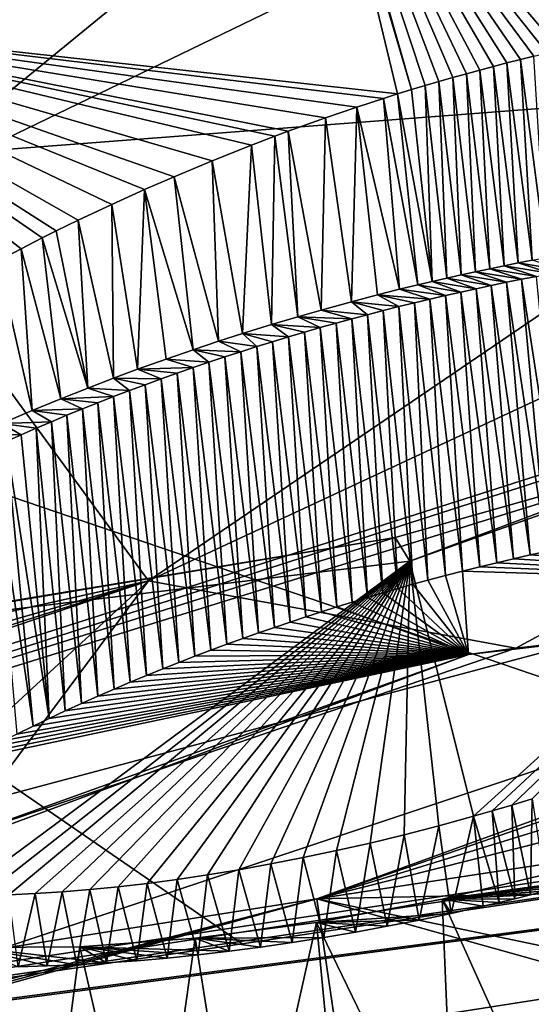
# Model space of a CAD drawing. Header units: metres. Extents: x -147 to 294, y -23 to 81.
# Tile 616 of 656: x 255.16 to 256.38, y 23.64 to 25.99. Entities that reach past the tile are written whole.
import ezdxf

# ---------------------------------------------------------------- set-up
doc = ezdxf.new("R2010")
doc.units = ezdxf.units.M
doc.layers.add('solid_AVA_153', color=7, linetype='CONTINUOUS')

msp = doc.modelspace()

# ---------------------------------------------------------------- linework, layer by layer
at = {"layer": 'solid_AVA_153'}
for points in [[(245.740753, 29.875259, 252.498108), (255.872147, 32.092327, 247.658936), (261.163055, 24.346018, 265.416931)], [(255.872147, 32.092327, 247.658936), (271.789124, 27.141289, 258.364349), (261.163055, 24.346018, 265.416931)], [(245.740753, 29.875259, 252.498108), (261.163055, 24.346018, 265.416931), (248.68512, 21.944908, 269.990875)], [(261.685242, 28.874174, 167.374313), (254.810135, 25.548954, 170.504013), (258.640808, 28.67959, 165.869843)], [(255.469574, 24.647493, 173.193665), (254.810135, 25.548954, 170.504013), (261.685242, 28.874174, 167.374313)], [(263.931732, 28.588146, 169.37915), (255.469574, 24.647493, 173.193665), (261.685242, 28.874174, 167.374313)], [(258.640808, 28.67959, 165.869843), (251.577148, 25.316963, 168.867508), (256.01709, 28.632277, 164.136307)], [(254.810135, 25.548954, 170.504013), (251.577148, 25.316963, 168.867508), (258.640808, 28.67959, 165.869843)], [(256.01709, 28.632277, 164.136307), (249.186142, 25.362211, 166.895874), (251.236481, 27.326229, 163.232742)], [(251.577148, 25.316963, 168.867508), (249.186142, 25.362211, 166.895874), (256.01709, 28.632277, 164.136307)], [(256.346741, 24.486605, 174.180756), (255.469574, 24.647493, 173.193665), (263.931732, 28.588146, 169.37915)], [(257.611542, 24.631496, 174.637634), (256.346741, 24.486605, 174.180756), (263.931732, 28.588146, 169.37915)], [(253.15242, 25.526241, 268.069061), (256.171509, 26.894115, 265.379517), (252.796188, 27.573622, 263.44519)], [(253.15242, 25.526241, 268.069061), (259.603485, 26.020325, 267.68631), (256.171509, 26.894115, 265.379517)], [(249.014893, 22.539951, 182.073135), (249.05011, 22.516636, 182.166321), (261.893036, 26.654608, 178.844009)], [(257.01651, 25.022217, 179.930618), (249.014893, 22.539951, 182.073135), (261.893036, 26.654608, 178.844009)], [(260.505249, 25.566227, 180.812683), (261.893036, 26.654608, 178.844009), (249.05011, 22.516636, 182.166321)], [(254.460266, 25.987059, 175.009109), (255.878998, 26.590378, 174.549225), (254.904739, 26.646141, 174.206131)], [(255.902939, 26.483286, 174.620743), (255.878998, 26.590378, 174.549225), (254.460266, 25.987059, 175.009109)], [(256.097626, 25.820126, 174.730255), (255.878998, 26.590378, 174.549225), (255.902939, 26.483286, 174.620743)], [(256.815002, 25.982851, 174.892593), (256.846283, 25.987297, 174.905334), (255.878998, 26.590378, 174.549225)], [(256.756989, 25.973951, 174.870316), (256.815002, 25.982851, 174.892593), (255.878998, 26.590378, 174.549225)], [(256.7276, 25.969133, 174.859695), (256.756989, 25.973951, 174.870316), (255.878998, 26.590378, 174.549225)], [(256.697998, 25.964069, 174.849426), (256.7276, 25.969133, 174.859695), (255.878998, 26.590378, 174.549225)], [(256.668182, 25.958757, 174.839539), (256.697998, 25.964069, 174.849426), (255.878998, 26.590378, 174.549225)], [(256.638092, 25.953199, 174.830002), (256.668182, 25.958757, 174.839539), (255.878998, 26.590378, 174.549225)], [(256.607788, 25.947392, 174.820831), (256.638092, 25.953199, 174.830002), (255.878998, 26.590378, 174.549225)], [(256.577271, 25.941336, 174.812042), (256.607788, 25.947392, 174.820831), (255.878998, 26.590378, 174.549225)], [(256.546509, 25.935028, 174.803635), (256.577271, 25.941336, 174.812042), (255.878998, 26.590378, 174.549225)], [(256.515564, 25.928471, 174.795624), (256.546509, 25.935028, 174.803635), (255.878998, 26.590378, 174.549225)], [(256.484406, 25.921663, 174.78801), (256.515564, 25.928471, 174.795624), (255.878998, 26.590378, 174.549225)], [(256.453064, 25.914602, 174.780792), (256.484406, 25.921663, 174.78801), (255.878998, 26.590378, 174.549225)], [(256.421509, 25.90729, 174.773987), (256.453064, 25.914602, 174.780792), (255.878998, 26.590378, 174.549225)], [(256.389801, 25.899721, 174.767609), (256.421509, 25.90729, 174.773987), (255.878998, 26.590378, 174.549225)], [(256.35791, 25.891901, 174.761658), (256.389801, 25.899721, 174.767609), (255.878998, 26.590378, 174.549225)], [(256.325836, 25.883825, 174.756134), (256.35791, 25.891901, 174.761658), (255.878998, 26.590378, 174.549225)], [(256.29364, 25.875496, 174.751053), (256.325836, 25.883825, 174.756134), (255.878998, 26.590378, 174.549225)], [(256.261292, 25.866909, 174.746429), (256.29364, 25.875496, 174.751053), (255.878998, 26.590378, 174.549225)], [(256.22879, 25.858067, 174.742249), (256.261292, 25.866909, 174.746429), (255.878998, 26.590378, 174.549225)], [(256.196167, 25.848969, 174.738541), (256.22879, 25.858067, 174.742249), (255.878998, 26.590378, 174.549225)], [(256.163422, 25.839611, 174.735306), (256.196167, 25.848969, 174.738541), (255.878998, 26.590378, 174.549225)], [(256.130585, 25.829998, 174.732529), (256.163422, 25.839611, 174.735306), (255.878998, 26.590378, 174.549225)], [(256.097626, 25.820126, 174.730255), (256.130585, 25.829998, 174.732529), (255.878998, 26.590378, 174.549225)], [(255.902939, 26.483286, 174.620743), (254.460266, 25.987059, 175.009109), (256.064575, 25.809996, 174.728485)], [(256.097626, 25.820126, 174.730255), (255.902939, 26.483286, 174.620743), (256.064575, 25.809996, 174.728485)], [(262.727234, 26.260761, 180.484634), (260.505249, 25.566227, 180.812683), (255.871292, 23.887583, 182.401062)], [(262.1745, 25.8286, 181.270096), (262.727234, 26.260761, 180.484634), (255.871292, 23.887583, 182.401062)], [(253.15242, 25.526241, 268.069061), (257.486084, 24.049305, 271.68219), (259.603485, 26.020325, 267.68631)], [(254.460266, 25.987059, 175.009109), (255.110001, 25.411228, 174.90802), (255.165482, 25.440357, 174.883621)], [(254.460266, 25.987059, 175.009109), (255.165482, 25.440357, 174.883621), (255.215637, 25.465944, 174.863327)], [(254.460266, 25.987059, 175.009109), (255.215637, 25.465944, 174.863327), (255.249069, 25.482641, 174.850693)], [(254.460266, 25.987059, 175.009109), (255.249069, 25.482641, 174.850693), (255.301682, 25.508272, 174.832169)], [(254.460266, 25.987059, 175.009109), (255.301682, 25.508272, 174.832169), (255.38176, 25.546022, 174.807053)], [(254.460266, 25.987059, 175.009109), (255.38176, 25.546022, 174.807053), (255.460342, 25.581621, 174.785904)], [(254.460266, 25.987059, 175.009109), (255.460342, 25.581621, 174.785904), (255.530746, 25.612291, 174.769806)], [(254.460266, 25.987059, 175.009109), (255.530746, 25.612291, 174.769806), (255.621674, 25.65024, 174.75296)], [(254.460266, 25.987059, 175.009109), (255.621674, 25.65024, 174.75296), (255.715683, 25.687569, 174.740021)], [(254.460266, 25.987059, 175.009109), (255.715683, 25.687569, 174.740021), (255.771576, 25.708855, 174.73439)], [(254.460266, 25.987059, 175.009109), (255.771576, 25.708855, 174.73439), (255.803589, 25.720711, 174.731827)], [(254.460266, 25.987059, 175.009109), (255.803589, 25.720711, 174.731827), (255.89238, 25.752563, 174.727188)], [(254.460266, 25.987059, 175.009109), (255.89238, 25.752563, 174.727188), (255.967407, 25.778275, 174.726074)], [(254.460266, 25.987059, 175.009109), (255.967407, 25.778275, 174.726074), (256.031189, 25.799299, 174.727158)], [(254.460266, 25.987059, 175.009109), (256.031189, 25.799299, 174.727158), (256.064575, 25.809996, 174.728485)], [(256.325836, 25.883825, 174.756134), (256.386353, 25.412811, 174.660721), (256.35791, 25.891901, 174.761658)], [(256.35791, 25.891901, 174.761658), (256.419678, 25.419186, 174.666153), (256.389801, 25.899721, 174.767609)], [(256.35791, 25.891901, 174.761658), (256.386353, 25.412811, 174.660721), (256.419678, 25.419186, 174.666153)], [(256.22879, 25.858067, 174.742249), (256.285156, 25.392399, 174.647003), (256.261292, 25.866909, 174.746429)], [(256.261292, 25.866909, 174.746429), (256.319061, 25.399418, 174.651138), (256.29364, 25.875496, 174.751053)], [(256.261292, 25.866909, 174.746429), (256.285156, 25.392399, 174.647003), (256.319061, 25.399418, 174.651138)], [(256.29364, 25.875496, 174.751053), (256.352814, 25.406221, 174.655716), (256.325836, 25.883825, 174.756134)], [(256.29364, 25.875496, 174.751053), (256.319061, 25.399418, 174.651138), (256.352814, 25.406221, 174.655716)], [(256.325836, 25.883825, 174.756134), (256.352814, 25.406221, 174.655716), (256.386353, 25.412811, 174.660721)], [(256.130585, 25.829998, 174.732529), (256.18219, 25.370068, 174.637146), (256.163422, 25.839611, 174.735306)], [(256.163422, 25.839611, 174.735306), (256.216705, 25.377724, 174.639999), (256.196167, 25.848969, 174.738541)], [(256.163422, 25.839611, 174.735306), (256.18219, 25.370068, 174.637146), (256.216705, 25.377724, 174.639999)], [(256.196167, 25.848969, 174.738541), (256.251007, 25.385168, 174.64328), (256.22879, 25.858067, 174.742249)], [(256.196167, 25.848969, 174.738541), (256.216705, 25.377724, 174.639999), (256.251007, 25.385168, 174.64328)], [(256.22879, 25.858067, 174.742249), (256.251007, 25.385168, 174.64328), (256.285156, 25.392399, 174.647003)], [(261.934357, 25.416245, 182.243973), (262.1745, 25.8286, 181.270096), (255.871292, 23.887583, 182.401062)], [(256.097626, 25.820126, 174.730255), (256.064575, 25.809996, 174.728485), (256.147491, 25.3622, 174.63472)], [(256.097626, 25.820126, 174.730255), (256.147491, 25.3622, 174.63472), (256.130585, 25.829998, 174.732529)], [(256.130585, 25.829998, 174.732529), (256.147491, 25.3622, 174.63472), (256.18219, 25.370068, 174.637146)], [(256.031189, 25.799299, 174.727158), (255.967407, 25.778275, 174.726074), (256.068787, 25.34338, 174.631775)], [(256.064575, 25.809996, 174.728485), (256.031189, 25.799299, 174.727158), (256.112579, 25.354118, 174.632721)], [(256.031189, 25.799299, 174.727158), (256.068787, 25.34338, 174.631775), (256.112579, 25.354118, 174.632721)], [(256.064575, 25.809996, 174.728485), (256.112579, 25.354118, 174.632721), (256.147491, 25.3622, 174.63472)], [(255.967407, 25.778275, 174.726074), (255.89238, 25.752563, 174.727188), (255.954346, 25.313726, 174.633484)], [(255.967407, 25.778275, 174.726074), (255.954346, 25.313726, 174.633484), (256.016296, 25.330063, 174.631821)], [(255.967407, 25.778275, 174.726074), (256.016296, 25.330063, 174.631821), (256.068787, 25.34338, 174.631775)], [(255.89238, 25.752563, 174.727188), (255.803589, 25.720711, 174.731827), (255.88179, 25.293753, 174.637665)], [(255.89238, 25.752563, 174.727188), (255.88179, 25.293753, 174.637665), (255.954346, 25.313726, 174.633484)], [(255.803589, 25.720711, 174.731827), (255.771576, 25.708855, 174.73439), (255.826172, 25.277826, 174.642502)], [(255.803589, 25.720711, 174.731827), (255.826172, 25.277826, 174.642502), (255.88179, 25.293753, 174.637665)], [(255.771576, 25.708855, 174.73439), (255.715683, 25.687569, 174.740021), (255.763763, 25.259306, 174.649658)], [(255.771576, 25.708855, 174.73439), (255.763763, 25.259306, 174.649658), (255.826172, 25.277826, 174.642502)], [(255.715683, 25.687569, 174.740021), (255.621674, 25.65024, 174.75296), (255.694061, 25.23777, 174.659897)], [(255.715683, 25.687569, 174.740021), (255.694061, 25.23777, 174.659897), (255.763763, 25.259306, 174.649658)], [(255.621674, 25.65024, 174.75296), (255.530746, 25.612291, 174.769806), (255.637085, 25.219484, 174.67009)], [(255.621674, 25.65024, 174.75296), (255.637085, 25.219484, 174.67009), (255.694061, 25.23777, 174.659897)], [(255.530746, 25.612291, 174.769806), (255.460342, 25.581621, 174.785904), (255.576233, 25.199249, 174.682861)], [(255.530746, 25.612291, 174.769806), (255.576233, 25.199249, 174.682861), (255.637085, 25.219484, 174.67009)], [(255.460342, 25.581621, 174.785904), (255.38176, 25.546022, 174.807053), (255.44342, 25.152519, 174.717606)], [(255.460342, 25.581621, 174.785904), (255.44342, 25.152519, 174.717606), (255.511658, 25.176973, 174.698563)], [(255.460342, 25.581621, 174.785904), (255.511658, 25.176973, 174.698563), (255.576233, 25.199249, 174.682861)], [(255.120041, 23.769321, 182.246689), (260.505249, 25.566227, 180.812683), (249.05011, 22.516636, 182.166321)], [(255.871292, 23.887583, 182.401062), (260.505249, 25.566227, 180.812683), (255.120041, 23.769321, 182.246689)], [(247.99472, 22.985041, 172.805603), (254.810135, 25.548954, 170.504013), (255.469574, 24.647493, 173.193665)], [(255.38176, 25.546022, 174.807053), (255.301682, 25.508272, 174.832169), (255.385727, 25.131096, 174.735718)], [(255.38176, 25.546022, 174.807053), (255.385727, 25.131096, 174.735718), (255.44342, 25.152519, 174.717606)], [(253.15242, 25.526241, 268.069061), (252.180923, 23.272293, 272.635956), (255.693512, 23.78021, 272.032593)], [(253.15242, 25.526241, 268.069061), (255.693512, 23.78021, 272.032593), (257.486084, 24.049305, 271.68219)], [(255.301682, 25.508272, 174.832169), (255.249069, 25.482641, 174.850693), (255.324783, 25.107706, 174.756897)], [(255.301682, 25.508272, 174.832169), (255.324783, 25.107706, 174.756897), (255.385727, 25.131096, 174.735718)], [(255.215637, 25.465944, 174.863327), (255.165482, 25.440357, 174.883621), (255.260223, 25.082048, 174.781723)], [(255.249069, 25.482641, 174.850693), (255.215637, 25.465944, 174.863327), (255.324783, 25.107706, 174.756897)], [(255.215637, 25.465944, 174.863327), (255.260223, 25.082048, 174.781723), (255.324783, 25.107706, 174.756897)], [(255.165482, 25.440357, 174.883621), (255.110001, 25.411228, 174.90802), (255.191833, 25.053814, 174.810867)], [(255.165482, 25.440357, 174.883621), (255.191833, 25.053814, 174.810867), (255.260223, 25.082048, 174.781723)], [(262.428223, 24.886963, 184.110687), (261.934357, 25.416245, 182.243973), (255.871292, 23.887583, 182.401062)], [(255.110001, 25.411228, 174.90802), (255.119461, 25.022686, 174.845108), (255.191833, 25.053814, 174.810867)], [(256.285156, 25.392399, 174.647003), (256.251007, 25.385168, 174.64328), (256.360565, 25.367277, 174.761124)], [(256.319061, 25.399418, 174.651138), (256.285156, 25.392399, 174.647003), (256.396362, 25.374178, 174.766769)], [(256.285156, 25.392399, 174.647003), (256.360565, 25.367277, 174.761124), (256.396362, 25.374178, 174.766769)], [(256.352814, 25.406221, 174.655716), (256.319061, 25.399418, 174.651138), (256.431976, 25.380804, 174.77301)], [(256.319061, 25.399418, 174.651138), (256.396362, 25.374178, 174.766769), (256.431976, 25.380804, 174.77301)], [(256.386353, 25.412811, 174.660721), (256.352814, 25.406221, 174.655716), (256.467407, 25.387159, 174.779846)], [(256.352814, 25.406221, 174.655716), (256.431976, 25.380804, 174.77301), (256.467407, 25.387159, 174.779846)], [(256.18219, 25.370068, 174.637146), (256.147491, 25.3622, 174.63472), (256.251984, 25.344902, 174.747757)], [(256.216705, 25.377724, 174.639999), (256.18219, 25.370068, 174.637146), (256.288391, 25.352644, 174.751602)], [(256.18219, 25.370068, 174.637146), (256.251984, 25.344902, 174.747757), (256.288391, 25.352644, 174.751602)], [(256.251007, 25.385168, 174.64328), (256.216705, 25.377724, 174.639999), (256.324585, 25.3601, 174.756058)], [(256.216705, 25.377724, 174.639999), (256.288391, 25.352644, 174.751602), (256.324585, 25.3601, 174.756058)], [(256.251007, 25.385168, 174.64328), (256.324585, 25.3601, 174.756058), (256.360565, 25.367277, 174.761124)], [(256.396362, 25.374178, 174.766769), (256.360565, 25.367277, 174.761124), (256.458923, 24.725927, 174.599854)], [(256.112579, 25.354118, 174.632721), (256.068787, 25.34338, 174.631775), (256.17865, 25.328569, 174.741928)], [(256.147491, 25.3622, 174.63472), (256.112579, 25.354118, 174.632721), (256.215393, 25.336878, 174.744522)], [(256.112579, 25.354118, 174.632721), (256.17865, 25.328569, 174.741928), (256.215393, 25.336878, 174.744522)], [(256.147491, 25.3622, 174.63472), (256.215393, 25.336878, 174.744522), (256.251984, 25.344902, 174.747757)], [(256.251984, 25.344902, 174.747757), (256.215393, 25.336878, 174.744522), (256.301361, 24.690662, 174.579346)], [(256.288391, 25.352644, 174.751602), (256.251984, 25.344902, 174.747757), (256.341431, 24.700089, 174.58345)], [(256.251984, 25.344902, 174.747757), (256.301361, 24.690662, 174.579346), (256.341431, 24.700089, 174.58345)], [(256.324585, 25.3601, 174.756058), (256.288391, 25.352644, 174.751602), (256.381073, 24.709105, 174.588242)], [(256.288391, 25.352644, 174.751602), (256.341431, 24.700089, 174.58345), (256.381073, 24.709105, 174.588242)], [(256.360565, 25.367277, 174.761124), (256.324585, 25.3601, 174.756058), (256.420227, 24.717714, 174.593719)], [(256.324585, 25.3601, 174.756058), (256.381073, 24.709105, 174.588242), (256.420227, 24.717714, 174.593719)], [(256.360565, 25.367277, 174.761124), (256.420227, 24.717714, 174.593719), (256.458923, 24.725927, 174.599854)], [(256.016296, 25.330063, 174.631821), (255.954346, 25.313726, 174.633484), (256.067505, 25.301945, 174.737991)], [(256.068787, 25.34338, 174.631775), (256.016296, 25.330063, 174.631821), (256.141754, 25.319979, 174.73996)], [(256.016296, 25.330063, 174.631821), (256.067505, 25.301945, 174.737991), (256.104706, 25.311104, 174.738647)], [(256.016296, 25.330063, 174.631821), (256.104706, 25.311104, 174.738647), (256.141754, 25.319979, 174.73996)], [(256.068787, 25.34338, 174.631775), (256.141754, 25.319979, 174.73996), (256.17865, 25.328569, 174.741928)], [(256.17865, 25.328569, 174.741928), (256.141754, 25.319979, 174.73996), (256.21991, 24.670559, 174.57338)], [(256.215393, 25.336878, 174.744522), (256.17865, 25.328569, 174.741928), (256.260834, 24.68082, 174.575989)], [(256.17865, 25.328569, 174.741928), (256.21991, 24.670559, 174.57338), (256.260834, 24.68082, 174.575989)], [(256.215393, 25.336878, 174.744522), (256.260834, 24.68082, 174.575989), (256.301361, 24.690662, 174.579346)], [(255.954346, 25.313726, 174.633484), (255.88179, 25.293753, 174.637665), (255.992767, 25.282766, 174.738693)], [(255.954346, 25.313726, 174.633484), (255.992767, 25.282766, 174.738693), (256.030182, 25.2925, 174.738007)], [(255.954346, 25.313726, 174.633484), (256.030182, 25.2925, 174.738007), (256.067505, 25.301945, 174.737991)], [(256.067505, 25.301945, 174.737991), (256.030182, 25.2925, 174.738007), (256.101349, 24.638985, 174.570313)], [(256.104706, 25.311104, 174.738647), (256.067505, 25.301945, 174.737991), (256.136932, 24.648746, 174.570526)], [(256.067505, 25.301945, 174.737991), (256.101349, 24.638985, 174.570313), (256.136932, 24.648746, 174.570526)], [(256.141754, 25.319979, 174.73996), (256.104706, 25.311104, 174.738647), (256.178619, 24.65987, 174.571548)], [(256.104706, 25.311104, 174.738647), (256.136932, 24.648746, 174.570526), (256.178619, 24.65987, 174.571548)], [(256.141754, 25.319979, 174.73996), (256.178619, 24.65987, 174.571548), (256.21991, 24.670559, 174.57338)], [(255.826172, 25.277826, 174.642502), (255.763763, 25.259306, 174.649658), (255.879837, 25.251823, 174.744949)], [(255.88179, 25.293753, 174.637665), (255.826172, 25.277826, 174.642502), (255.955231, 25.272745, 174.740082)], [(255.826172, 25.277826, 174.642502), (255.879837, 25.251823, 174.744949), (255.917587, 25.262434, 174.742157)], [(255.826172, 25.277826, 174.642502), (255.917587, 25.262434, 174.742157), (255.955231, 25.272745, 174.740082)], [(255.88179, 25.293753, 174.637665), (255.955231, 25.272745, 174.740082), (255.992767, 25.282766, 174.738693)], [(255.992767, 25.282766, 174.738693), (255.955231, 25.272745, 174.740082), (256.029327, 24.618481, 174.571762)], [(256.030182, 25.2925, 174.738007), (255.992767, 25.282766, 174.738693), (256.06546, 24.628897, 174.570724)], [(255.992767, 25.282766, 174.738693), (256.029327, 24.618481, 174.571762), (256.06546, 24.628897, 174.570724)], [(256.030182, 25.2925, 174.738007), (256.06546, 24.628897, 174.570724), (256.101349, 24.638985, 174.570313)], [(255.763763, 25.259306, 174.649658), (255.694061, 25.23777, 174.659897), (255.804092, 25.229717, 174.752731)], [(255.763763, 25.259306, 174.649658), (255.804092, 25.229717, 174.752731), (255.841995, 25.240919, 174.748474)], [(255.763763, 25.259306, 174.649658), (255.841995, 25.240919, 174.748474), (255.879837, 25.251823, 174.744949)], [(255.879837, 25.251823, 174.744949), (255.841995, 25.240919, 174.748474), (255.919495, 24.585238, 174.578873)], [(255.917587, 25.262434, 174.742157), (255.879837, 25.251823, 174.744949), (255.956329, 24.596653, 174.575821)], [(255.879837, 25.251823, 174.744949), (255.919495, 24.585238, 174.578873), (255.956329, 24.596653, 174.575821)], [(255.955231, 25.272745, 174.740082), (255.917587, 25.262434, 174.742157), (255.99295, 24.607733, 174.573456)], [(255.917587, 25.262434, 174.742157), (255.956329, 24.596653, 174.575821), (255.99295, 24.607733, 174.573456)], [(255.955231, 25.272745, 174.740082), (255.99295, 24.607733, 174.573456), (256.029327, 24.618481, 174.571762)], [(255.694061, 25.23777, 174.659897), (255.637085, 25.219484, 174.67009), (255.728119, 25.206434, 174.763504)], [(255.694061, 25.23777, 174.659897), (255.728119, 25.206434, 174.763504), (255.766129, 25.218222, 174.757736)], [(255.694061, 25.23777, 174.659897), (255.766129, 25.218222, 174.757736), (255.804092, 25.229717, 174.752731)], [(255.804092, 25.229717, 174.752731), (255.766129, 25.218222, 174.757736), (255.8452, 24.561394, 174.587112)], [(255.841995, 25.240919, 174.748474), (255.804092, 25.229717, 174.752731), (255.882446, 24.573486, 174.582626)], [(255.804092, 25.229717, 174.752731), (255.8452, 24.561394, 174.587112), (255.882446, 24.573486, 174.582626)], [(255.841995, 25.240919, 174.748474), (255.882446, 24.573486, 174.582626), (255.919495, 24.585238, 174.578873)], [(255.637085, 25.219484, 174.67009), (255.576233, 25.199249, 174.682861), (255.690109, 25.194353, 174.770035)], [(255.637085, 25.219484, 174.67009), (255.690109, 25.194353, 174.770035), (255.728119, 25.206434, 174.763504)], [(255.728119, 25.206434, 174.763504), (255.690109, 25.194353, 174.770035), (255.770172, 24.536182, 174.598328)], [(255.766129, 25.218222, 174.757736), (255.728119, 25.206434, 174.763504), (255.80777, 24.54896, 174.592346)], [(255.728119, 25.206434, 174.763504), (255.770172, 24.536182, 174.598328), (255.80777, 24.54896, 174.592346)], [(255.766129, 25.218222, 174.757736), (255.80777, 24.54896, 174.592346), (255.8452, 24.561394, 174.587112)], [(257.498199, 25.219961, 178.929733), (256.094147, 24.694483, 179.251236), (257.01651, 25.022217, 179.930618)], [(257.498199, 25.219961, 178.929733), (256.246185, 24.085129, 178.7556), (256.094147, 24.694483, 179.251236)], [(256.29071, 24.098083, 178.757111), (256.246185, 24.085129, 178.7556), (257.498199, 25.219961, 178.929733)], [(256.337036, 24.111952, 178.75769), (256.29071, 24.098083, 178.757111), (257.498199, 25.219961, 178.929733)], [(256.385803, 24.126993, 178.757248), (256.337036, 24.111952, 178.75769), (257.498199, 25.219961, 178.929733)], [(255.576233, 25.199249, 174.682861), (255.511658, 25.176973, 174.698563), (255.614044, 25.169315, 174.785416)], [(255.576233, 25.199249, 174.682861), (255.614044, 25.169315, 174.785416), (255.652084, 25.181982, 174.777328)], [(255.576233, 25.199249, 174.682861), (255.652084, 25.181982, 174.777328), (255.690109, 25.194353, 174.770035)], [(255.652084, 25.181982, 174.777328), (255.614044, 25.169315, 174.785416), (255.694656, 24.509623, 174.612625)], [(255.690109, 25.194353, 174.770035), (255.652084, 25.181982, 174.777328), (255.732468, 24.523071, 174.605087)], [(255.652084, 25.181982, 174.777328), (255.694656, 24.509623, 174.612625), (255.732468, 24.523071, 174.605087)], [(255.690109, 25.194353, 174.770035), (255.732468, 24.523071, 174.605087), (255.770172, 24.536182, 174.598328)], [(255.511658, 25.176973, 174.698563), (255.44342, 25.152519, 174.717606), (255.575974, 25.156334, 174.794312)], [(255.511658, 25.176973, 174.698563), (255.575974, 25.156334, 174.794312), (255.614044, 25.169315, 174.785416)], [(255.614044, 25.169315, 174.785416), (255.575974, 25.156334, 174.794312), (255.656723, 24.495821, 174.620972)], [(255.614044, 25.169315, 174.785416), (255.656723, 24.495821, 174.620972), (255.694656, 24.509623, 174.612625)], [(255.44342, 25.152519, 174.717606), (255.385727, 25.131096, 174.735718), (255.499817, 25.129459, 174.814545)], [(255.44342, 25.152519, 174.717606), (255.537888, 25.143045, 174.804016), (255.575974, 25.156334, 174.794312)], [(255.44342, 25.152519, 174.717606), (255.499817, 25.129459, 174.814545), (255.537888, 25.143045, 174.804016)], [(255.537888, 25.143045, 174.804016), (255.499817, 25.129459, 174.814545), (255.580444, 24.467121, 174.640198)], [(255.575974, 25.156334, 174.794312), (255.537888, 25.143045, 174.804016), (255.618652, 24.481659, 174.630157)], [(255.537888, 25.143045, 174.804016), (255.580444, 24.467121, 174.640198), (255.618652, 24.481659, 174.630157)], [(255.575974, 25.156334, 174.794312), (255.618652, 24.481659, 174.630157), (255.656723, 24.495821, 174.620972)], [(255.385727, 25.131096, 174.735718), (255.324783, 25.107706, 174.756897), (255.424011, 25.101458, 174.838028)], [(255.385727, 25.131096, 174.735718), (255.424011, 25.101458, 174.838028), (255.461853, 25.115593, 174.825882)], [(255.385727, 25.131096, 174.735718), (255.461853, 25.115593, 174.825882), (255.499817, 25.129459, 174.814545)], [(255.461853, 25.115593, 174.825882), (255.424011, 25.101458, 174.838028), (255.503586, 24.436888, 174.662933)], [(255.499817, 25.129459, 174.814545), (255.461853, 25.115593, 174.825882), (255.542084, 24.4522, 174.651108)], [(255.461853, 25.115593, 174.825882), (255.503586, 24.436888, 174.662933), (255.542084, 24.4522, 174.651108)], [(255.499817, 25.129459, 174.814545), (255.542084, 24.4522, 174.651108), (255.580444, 24.467121, 174.640198)], [(255.324783, 25.107706, 174.756897), (255.260223, 25.082048, 174.781723), (255.386353, 25.087072, 174.850983)], [(255.260223, 25.082048, 174.781723), (255.348938, 25.072454, 174.864731), (255.386353, 25.087072, 174.850983)], [(255.324783, 25.107706, 174.756897), (255.386353, 25.087072, 174.850983), (255.424011, 25.101458, 174.838028)], [(255.386353, 25.087072, 174.850983), (255.348938, 25.072454, 174.864731), (255.426208, 24.405056, 174.689407)], [(255.424011, 25.101458, 174.838028), (255.386353, 25.087072, 174.850983), (255.464951, 24.421177, 174.67569)], [(255.386353, 25.087072, 174.850983), (255.426208, 24.405056, 174.689407), (255.464951, 24.421177, 174.67569)], [(255.424011, 25.101458, 174.838028), (255.464951, 24.421177, 174.67569), (255.503586, 24.436888, 174.662933)], [(255.260223, 25.082048, 174.781723), (255.191833, 25.053814, 174.810867), (255.311768, 25.057608, 174.879272)], [(255.260223, 25.082048, 174.781723), (255.311768, 25.057608, 174.879272), (255.348938, 25.072454, 174.864731)], [(255.348938, 25.072454, 174.864731), (255.311768, 25.057608, 174.879272), (255.387329, 24.388517, 174.704117)], [(255.348938, 25.072454, 174.864731), (255.387329, 24.388517, 174.704117), (255.426208, 24.405056, 174.689407)], [(255.191833, 25.053814, 174.810867), (255.119461, 25.022686, 174.845108), (255.238068, 25.027166, 174.910797)], [(255.191833, 25.053814, 174.810867), (255.274796, 25.042507, 174.894623), (255.311768, 25.057608, 174.879272)], [(255.191833, 25.053814, 174.810867), (255.238068, 25.027166, 174.910797), (255.274796, 25.042507, 174.894623)], [(255.274796, 25.042507, 174.894623), (255.238068, 25.027166, 174.910797), (255.309601, 24.354275, 174.736511)], [(255.311768, 25.057608, 174.879272), (255.274796, 25.042507, 174.894623), (255.348404, 24.371574, 174.719833)], [(255.274796, 25.042507, 174.894623), (255.309601, 24.354275, 174.736511), (255.348404, 24.371574, 174.719833)], [(255.311768, 25.057608, 174.879272), (255.348404, 24.371574, 174.719833), (255.387329, 24.388517, 174.704117)], [(257.01651, 25.022217, 179.930618), (256.058655, 24.751072, 180.049469), (249.014893, 22.539951, 182.073135)], [(255.119461, 25.022686, 174.845108), (255.065323, 24.998493, 174.873169), (255.165543, 24.995829, 174.945572)], [(255.119461, 25.022686, 174.845108), (255.20163, 25.0116, 174.927795), (255.238068, 25.027166, 174.910797)], [(255.119461, 25.022686, 174.845108), (255.165543, 24.995829, 174.945572), (255.20163, 25.0116, 174.927795)], [(255.238068, 25.027166, 174.910797), (255.20163, 25.0116, 174.927795), (255.270905, 24.336613, 174.754181)], [(255.238068, 25.027166, 174.910797), (255.270905, 24.336613, 174.754181), (255.309601, 24.354275, 174.736511)], [(256.094147, 24.694483, 179.251236), (256.058655, 24.751072, 180.049469), (257.01651, 25.022217, 179.930618)], [(255.065323, 24.998493, 174.873169), (255.129837, 24.979872, 174.964142), (255.165543, 24.995829, 174.945572)], [(255.165543, 24.995829, 174.945572), (255.129837, 24.979872, 174.964142), (255.2323, 24.318575, 174.772888)], [(255.20163, 25.0116, 174.927795), (255.165543, 24.995829, 174.945572), (255.2323, 24.318575, 174.772888)], [(255.20163, 25.0116, 174.927795), (255.2323, 24.318575, 174.772888), (255.270905, 24.336613, 174.754181)], [(255.129837, 24.979872, 174.964142), (255.094589, 24.963747, 174.983459), (255.193817, 24.300148, 174.792679)], [(255.129837, 24.979872, 174.964142), (255.193817, 24.300148, 174.792679), (255.2323, 24.318575, 174.772888)], [(255.094589, 24.963747, 174.983459), (255.155411, 24.281317, 174.813568), (255.193817, 24.300148, 174.792679)], [(250.63855, 23.058212, 272.864594), (263.212952, 24.71176, 270.717133), (263.091797, 24.939114, 270.388306)], [(252.180923, 23.272293, 272.635956), (250.63855, 23.058212, 272.864594), (263.091797, 24.939114, 270.388306)], [(257.486084, 24.049305, 271.68219), (252.180923, 23.272293, 272.635956), (263.091797, 24.939114, 270.388306)], [(262.428223, 24.886963, 184.110687), (255.871292, 23.887583, 182.401062), (261.381531, 24.005497, 185.925293)], [(260.20932, 23.166748, 180.292542), (255.685699, 22.145145, 180.113235), (262.956299, 24.770239, 177.872711)], [(258.202515, 23.569712, 177.819962), (262.956299, 24.770239, 177.872711), (255.685699, 22.145145, 180.113235)], [(255.032181, 24.580008, 179.853287), (249.014893, 22.539951, 182.073135), (256.058655, 24.751072, 180.049469)], [(254.686722, 24.524265, 178.751083), (255.032181, 24.580008, 179.853287), (256.058655, 24.751072, 180.049469)], [(256.094147, 24.694483, 179.251236), (254.686722, 24.524265, 178.751083), (256.058655, 24.751072, 180.049469)], [(249.415527, 22.556046, 273.432495), (263.212952, 24.71176, 270.717133), (249.170364, 22.859091, 273.062561)], [(250.63855, 23.058212, 272.864594), (249.170364, 22.859091, 273.062561), (263.212952, 24.71176, 270.717133)], [(249.415527, 22.556046, 273.432495), (263.323822, 24.385984, 270.942291), (263.212952, 24.71176, 270.717133)], [(256.420227, 24.717714, 174.593719), (256.381073, 24.709105, 174.588242), (257.474091, 24.631062, 174.849915)], [(256.094147, 24.694483, 179.251236), (255.014969, 23.894445, 178.333359), (254.686722, 24.524265, 178.751083)], [(256.094147, 24.694483, 179.251236), (255.074905, 23.895306, 178.373978), (255.014969, 23.894445, 178.333359)], [(256.094147, 24.694483, 179.251236), (255.136261, 23.89728, 178.412888), (255.074905, 23.895306, 178.373978)], [(256.094147, 24.694483, 179.251236), (255.199142, 23.900385, 178.450134), (255.136261, 23.89728, 178.412888)], [(256.094147, 24.694483, 179.251236), (255.26358, 23.904663, 178.485641), (255.199142, 23.900385, 178.450134)], [(256.094147, 24.694483, 179.251236), (255.329636, 23.910154, 178.519394), (255.26358, 23.904663, 178.485641)], [(256.094147, 24.694483, 179.251236), (255.397339, 23.916904, 178.551346), (255.329636, 23.910154, 178.519394)], [(256.094147, 24.694483, 179.251236), (255.466721, 23.924963, 178.581406), (255.397339, 23.916904, 178.551346)], [(256.094147, 24.694483, 179.251236), (255.537857, 23.934385, 178.609528), (255.466721, 23.924963, 178.581406)], [(256.094147, 24.694483, 179.251236), (255.610779, 23.945229, 178.635605), (255.537857, 23.934385, 178.609528)], [(256.094147, 24.694483, 179.251236), (255.68541, 23.957508, 178.659531), (255.610779, 23.945229, 178.635605)], [(256.094147, 24.694483, 179.251236), (255.761612, 23.971231, 178.681152), (255.68541, 23.957508, 178.659531)], [(256.094147, 24.694483, 179.251236), (255.839279, 23.98642, 178.700348), (255.761612, 23.971231, 178.681152)], [(256.094147, 24.694483, 179.251236), (255.91835, 24.003096, 178.716995), (255.839279, 23.98642, 178.700348)], [(256.094147, 24.694483, 179.251236), (255.998672, 24.021282, 178.730988), (255.91835, 24.003096, 178.716995)], [(256.094147, 24.694483, 179.251236), (256.08017, 24.041, 178.742172), (255.998672, 24.021282, 178.730988)], [(256.094147, 24.694483, 179.251236), (256.16272, 24.062275, 178.750412), (256.08017, 24.041, 178.742172)], [(256.094147, 24.694483, 179.251236), (256.246185, 24.085129, 178.7556), (256.16272, 24.062275, 178.750412)], [(256.301361, 24.690662, 174.579346), (256.260834, 24.68082, 174.575989), (257.474091, 24.631062, 174.849915)], [(256.341431, 24.700089, 174.58345), (256.301361, 24.690662, 174.579346), (257.474091, 24.631062, 174.849915)], [(256.381073, 24.709105, 174.588242), (256.341431, 24.700089, 174.58345), (257.474091, 24.631062, 174.849915)], [(256.21991, 24.670559, 174.57338), (256.178619, 24.65987, 174.571548), (256.233704, 24.471403, 174.412109)], [(256.260834, 24.68082, 174.575989), (256.21991, 24.670559, 174.57338), (257.474091, 24.631062, 174.849915)], [(256.21991, 24.670559, 174.57338), (256.233704, 24.471403, 174.412109), (257.474091, 24.631062, 174.849915)], [(255.469574, 24.647493, 173.193665), (247.502975, 21.945267, 175.524384), (248.01416, 22.25729, 174.922226)], [(254.461899, 23.714912, 174.973434), (247.502975, 21.945267, 175.524384), (255.469574, 24.647493, 173.193665)], [(247.99472, 22.985041, 172.805603), (255.469574, 24.647493, 173.193665), (248.263641, 22.570671, 174.169067)], [(255.469574, 24.647493, 173.193665), (248.01416, 22.25729, 174.922226), (248.263641, 22.570671, 174.169067)], [(255.011337, 24.032179, 174.490723), (254.461899, 23.714912, 174.973434), (255.469574, 24.647493, 173.193665)], [(256.346741, 24.486605, 174.180756), (255.011337, 24.032179, 174.490723), (255.469574, 24.647493, 173.193665)], [(256.136932, 24.648746, 174.570526), (256.101349, 24.638985, 174.570313), (256.233704, 24.471403, 174.412109)], [(256.178619, 24.65987, 174.571548), (256.136932, 24.648746, 174.570526), (256.233704, 24.471403, 174.412109)], [(256.029327, 24.618481, 174.571762), (255.99295, 24.607733, 174.573456), (256.233704, 24.471403, 174.412109)], [(256.06546, 24.628897, 174.570724), (256.029327, 24.618481, 174.571762), (256.233704, 24.471403, 174.412109)], [(256.101349, 24.638985, 174.570313), (256.06546, 24.628897, 174.570724), (256.233704, 24.471403, 174.412109)], [(256.233704, 24.471403, 174.412109), (256.346741, 24.486605, 174.180756), (257.611542, 24.631496, 174.637634)], [(257.474091, 24.631062, 174.849915), (256.233704, 24.471403, 174.412109), (257.611542, 24.631496, 174.637634)], [(255.956329, 24.596653, 174.575821), (255.919495, 24.585238, 174.578873), (256.233704, 24.471403, 174.412109)], [(255.99295, 24.607733, 174.573456), (255.956329, 24.596653, 174.575821), (256.233704, 24.471403, 174.412109)], [(255.882446, 24.573486, 174.582626), (255.8452, 24.561394, 174.587112), (256.233704, 24.471403, 174.412109)], [(255.919495, 24.585238, 174.578873), (255.882446, 24.573486, 174.582626), (256.233704, 24.471403, 174.412109)], [(255.80777, 24.54896, 174.592346), (255.770172, 24.536182, 174.598328), (256.233704, 24.471403, 174.412109)], [(255.8452, 24.561394, 174.587112), (255.80777, 24.54896, 174.592346), (256.233704, 24.471403, 174.412109)], [(255.732468, 24.523071, 174.605087), (255.694656, 24.509623, 174.612625), (256.233704, 24.471403, 174.412109)], [(255.770172, 24.536182, 174.598328), (255.732468, 24.523071, 174.605087), (256.233704, 24.471403, 174.412109)], [(255.694656, 24.509623, 174.612625), (255.656723, 24.495821, 174.620972), (256.233704, 24.471403, 174.412109)], [(256.233704, 24.471403, 174.412109), (255.011337, 24.032179, 174.490723), (256.346741, 24.486605, 174.180756)], [(255.618652, 24.481659, 174.630157), (255.580444, 24.467121, 174.640198), (256.233704, 24.471403, 174.412109)], [(255.656723, 24.495821, 174.620972), (255.618652, 24.481659, 174.630157), (256.233704, 24.471403, 174.412109)], [(256.233704, 24.471403, 174.412109), (255.012665, 24.019472, 174.732605), (255.011337, 24.032179, 174.490723)], [(255.031342, 24.21714, 174.889862), (255.012665, 24.019472, 174.732605), (256.233704, 24.471403, 174.412109)], [(255.062241, 24.233629, 174.869537), (255.031342, 24.21714, 174.889862), (256.233704, 24.471403, 174.412109)], [(255.093231, 24.249817, 174.850052), (255.062241, 24.233629, 174.869537), (256.233704, 24.471403, 174.412109)], [(255.124283, 24.265709, 174.831421), (255.093231, 24.249817, 174.850052), (256.233704, 24.471403, 174.412109)], [(255.155411, 24.281317, 174.813568), (255.124283, 24.265709, 174.831421), (256.233704, 24.471403, 174.412109)], [(255.193817, 24.300148, 174.792679), (255.155411, 24.281317, 174.813568), (256.233704, 24.471403, 174.412109)], [(255.2323, 24.318575, 174.772888), (255.193817, 24.300148, 174.792679), (256.233704, 24.471403, 174.412109)], [(255.270905, 24.336613, 174.754181), (255.2323, 24.318575, 174.772888), (256.233704, 24.471403, 174.412109)], [(255.309601, 24.354275, 174.736511), (255.270905, 24.336613, 174.754181), (256.233704, 24.471403, 174.412109)], [(255.348404, 24.371574, 174.719833), (255.309601, 24.354275, 174.736511), (256.233704, 24.471403, 174.412109)], [(255.387329, 24.388517, 174.704117), (255.348404, 24.371574, 174.719833), (256.233704, 24.471403, 174.412109)], [(255.426208, 24.405056, 174.689407), (255.387329, 24.388517, 174.704117), (256.233704, 24.471403, 174.412109)], [(255.464951, 24.421177, 174.67569), (255.426208, 24.405056, 174.689407), (256.233704, 24.471403, 174.412109)], [(255.503586, 24.436888, 174.662933), (255.464951, 24.421177, 174.67569), (256.233704, 24.471403, 174.412109)], [(255.542084, 24.4522, 174.651108), (255.503586, 24.436888, 174.662933), (256.233704, 24.471403, 174.412109)], [(255.580444, 24.467121, 174.640198), (255.542084, 24.4522, 174.651108), (256.233704, 24.471403, 174.412109)], [(249.507706, 22.068993, 273.6539), (263.323822, 24.385984, 270.942291), (249.415527, 22.556046, 273.432495)], [(249.507706, 22.068993, 273.6539), (263.411285, 24.008015, 271.042175), (263.323822, 24.385984, 270.942291)], [(248.68512, 21.944908, 269.990875), (261.163055, 24.346018, 265.416931), (254.418015, 22.404657, 268.197113)], [(261.163055, 24.346018, 265.416931), (255.364563, 22.645027, 267.866455), (254.418015, 22.404657, 268.197113)], [(261.163055, 24.346018, 265.416931), (257.359344, 23.10413, 267.093018), (255.364563, 22.645027, 267.866455)], [(256.385803, 24.126993, 178.757248), (256.38205, 23.897581, 178.697647), (256.337036, 24.111952, 178.75769)], [(256.385803, 24.126993, 178.757248), (256.419342, 23.907013, 178.696243), (256.38205, 23.897581, 178.697647)], [(256.337036, 24.111952, 178.75769), (256.344543, 23.888302, 178.698486), (256.29071, 24.098083, 178.757111)], [(256.337036, 24.111952, 178.75769), (256.38205, 23.897581, 178.697647), (256.344543, 23.888302, 178.698486)], [(256.16272, 24.062275, 178.750412), (256.246185, 24.085129, 178.7556), (256.192261, 23.853214, 178.694931)], [(256.246185, 24.085129, 178.7556), (256.268829, 23.870195, 178.698502), (256.192261, 23.853214, 178.694931)], [(256.29071, 24.098083, 178.757111), (256.306793, 23.879173, 178.698776), (256.246185, 24.085129, 178.7556)], [(256.246185, 24.085129, 178.7556), (256.306793, 23.879173, 178.698776), (256.268829, 23.870195, 178.698502)], [(256.29071, 24.098083, 178.757111), (256.344543, 23.888302, 178.698486), (256.306793, 23.879173, 178.698776)], [(256.08017, 24.041, 178.742172), (256.16272, 24.062275, 178.750412), (256.115936, 23.837261, 178.688705)], [(256.16272, 24.062275, 178.750412), (256.192261, 23.853214, 178.694931), (256.115936, 23.837261, 178.688705)], [(257.486084, 24.049305, 271.68219), (255.693512, 23.78021, 272.032593), (252.180923, 23.272293, 272.635956)], [(255.998672, 24.021282, 178.730988), (256.08017, 24.041, 178.742172), (256.039825, 23.822332, 178.679855)], [(256.08017, 24.041, 178.742172), (256.115936, 23.837261, 178.688705), (256.039825, 23.822332, 178.679855)], [(249.507706, 22.068993, 273.6539), (249.574112, 21.555054, 273.642517), (263.411285, 24.008015, 271.042175)], [(263.411285, 24.008015, 271.042175), (249.574112, 21.555054, 273.642517), (263.469086, 23.608601, 271.012054)], [(258.770966, 23.281042, 186.208038), (261.381531, 24.005497, 185.925293), (255.871292, 23.887583, 182.401062)], [(255.91835, 24.003096, 178.716995), (255.998672, 24.021282, 178.730988), (255.963928, 23.808426, 178.668365)], [(255.998672, 24.021282, 178.730988), (256.039825, 23.822332, 178.679855), (255.963928, 23.808426, 178.668365)], [(255.761612, 23.971231, 178.681152), (255.839279, 23.98642, 178.700348), (255.812546, 23.783594, 178.637543)], [(255.839279, 23.98642, 178.700348), (255.888168, 23.795513, 178.654266), (255.812546, 23.783594, 178.637543)], [(255.839279, 23.98642, 178.700348), (255.91835, 24.003096, 178.716995), (255.888168, 23.795513, 178.654266)], [(255.91835, 24.003096, 178.716995), (255.963928, 23.808426, 178.668365), (255.888168, 23.795513, 178.654266)], [(255.610779, 23.945229, 178.635605), (255.68541, 23.957508, 178.659531), (255.662552, 23.762949, 178.596222)], [(255.68541, 23.957508, 178.659531), (255.737259, 23.77272, 178.61821), (255.662552, 23.762949, 178.596222)], [(255.68541, 23.957508, 178.659531), (255.761612, 23.971231, 178.681152), (255.737259, 23.77272, 178.61821)], [(255.761612, 23.971231, 178.681152), (255.812546, 23.783594, 178.637543), (255.737259, 23.77272, 178.61821)], [(256.171387, 23.887299, 178.586823), (256.479767, 23.961227, 178.586609), (256.473175, 23.214403, 178.432205)], [(256.529755, 23.936218, 178.688705), (256.479767, 23.961227, 178.586609), (256.171387, 23.887299, 178.586823)], [(255.466721, 23.924963, 178.581406), (255.537857, 23.934385, 178.609528), (255.514603, 23.746658, 178.544327)], [(255.537857, 23.934385, 178.609528), (255.588394, 23.754276, 178.571594), (255.514603, 23.746658, 178.544327)], [(255.537857, 23.934385, 178.609528), (255.610779, 23.945229, 178.635605), (255.588394, 23.754276, 178.571594)], [(255.610779, 23.945229, 178.635605), (255.662552, 23.762949, 178.596222), (255.588394, 23.754276, 178.571594)], [(256.493195, 23.926332, 178.691788), (256.529755, 23.936218, 178.688705), (256.171387, 23.887299, 178.586823)], [(255.329636, 23.910154, 178.519394), (255.397339, 23.916904, 178.551346), (255.369308, 23.734814, 178.481995)], [(255.397339, 23.916904, 178.551346), (255.441483, 23.74015, 178.51445), (255.369308, 23.734814, 178.481995)], [(255.397339, 23.916904, 178.551346), (255.466721, 23.924963, 178.581406), (255.441483, 23.74015, 178.51445)], [(255.466721, 23.924963, 178.581406), (255.514603, 23.746658, 178.544327), (255.441483, 23.74015, 178.51445)], [(256.45636, 23.916597, 178.69429), (256.493195, 23.926332, 178.691788), (256.171387, 23.887299, 178.586823)], [(256.419342, 23.907013, 178.696243), (256.45636, 23.916597, 178.69429), (256.171387, 23.887299, 178.586823)], [(255.972458, 23.198162, 184.51474), (255.871292, 23.887583, 182.401062), (249.178665, 22.041492, 183.72139)], [(249.203964, 22.096445, 183.564484), (249.178665, 22.041492, 183.72139), (255.871292, 23.887583, 182.401062)], [(249.203964, 22.096445, 183.564484), (255.871292, 23.887583, 182.401062), (249.220673, 22.150333, 183.40596)], [(255.871292, 23.887583, 182.401062), (255.120041, 23.769321, 182.246689), (249.220673, 22.150333, 183.40596)], [(255.136261, 23.89728, 178.412888), (255.199142, 23.900385, 178.450134), (255.158463, 23.7258, 178.369064)], [(255.199142, 23.900385, 178.450134), (255.227814, 23.727644, 178.409286), (255.158463, 23.7258, 178.369064)], [(255.199142, 23.900385, 178.450134), (255.26358, 23.904663, 178.485641), (255.227814, 23.727644, 178.409286)], [(255.26358, 23.904663, 178.485641), (255.298172, 23.730663, 178.44693), (255.227814, 23.727644, 178.409286)], [(255.26358, 23.904663, 178.485641), (255.329636, 23.910154, 178.519394), (255.298172, 23.730663, 178.44693)], [(255.329636, 23.910154, 178.519394), (255.369308, 23.734814, 178.481995), (255.298172, 23.730663, 178.44693)], [(255.870667, 23.83157, 178.542801), (256.171387, 23.887299, 178.586823), (256.201904, 23.147919, 178.422958)], [(256.192261, 23.853214, 178.694931), (256.171387, 23.887299, 178.586823), (255.870667, 23.83157, 178.542801)], [(257.588806, 23.407915, 184.992355), (258.770966, 23.281042, 186.208038), (255.871292, 23.887583, 182.401062)], [(255.972458, 23.198162, 184.51474), (257.588806, 23.407915, 184.992355), (255.871292, 23.887583, 182.401062)], [(256.38205, 23.897581, 178.697647), (256.419342, 23.907013, 178.696243), (256.171387, 23.887299, 178.586823)], [(256.344543, 23.888302, 178.698486), (256.38205, 23.897581, 178.697647), (256.171387, 23.887299, 178.586823)], [(256.306793, 23.879173, 178.698776), (256.344543, 23.888302, 178.698486), (256.171387, 23.887299, 178.586823)], [(256.171387, 23.887299, 178.586823), (256.473175, 23.214403, 178.432205), (256.201904, 23.147919, 178.422958)], [(256.192261, 23.853214, 178.694931), (256.268829, 23.870195, 178.698502), (256.171387, 23.887299, 178.586823)], [(256.306793, 23.879173, 178.698776), (256.171387, 23.887299, 178.586823), (256.268829, 23.870195, 178.698502)], [(256.115936, 23.837261, 178.688705), (256.192261, 23.853214, 178.694931), (255.870667, 23.83157, 178.542801)], [(255.580719, 23.793709, 178.457123), (255.870667, 23.83157, 178.542801), (255.698074, 23.061249, 178.31076)], [(255.888168, 23.795513, 178.654266), (255.870667, 23.83157, 178.542801), (255.580719, 23.793709, 178.457123)], [(255.870667, 23.83157, 178.542801), (255.941315, 23.096998, 178.380783), (255.698074, 23.061249, 178.31076)], [(256.039825, 23.822332, 178.679855), (256.115936, 23.837261, 178.688705), (255.870667, 23.83157, 178.542801)], [(255.870667, 23.83157, 178.542801), (256.201904, 23.147919, 178.422958), (255.941315, 23.096998, 178.380783)], [(255.963928, 23.808426, 178.668365), (256.039825, 23.822332, 178.679855), (255.870667, 23.83157, 178.542801)], [(255.888168, 23.795513, 178.654266), (255.963928, 23.808426, 178.668365), (255.870667, 23.83157, 178.542801)], [(255.306, 23.773684, 178.332611), (255.580719, 23.793709, 178.457123), (255.473419, 23.039183, 178.217667)], [(255.662552, 23.762949, 178.596222), (255.580719, 23.793709, 178.457123), (255.306, 23.773684, 178.332611)], [(255.580719, 23.793709, 178.457123), (255.698074, 23.061249, 178.31076), (255.473419, 23.039183, 178.217667)], [(255.812546, 23.783594, 178.637543), (255.888168, 23.795513, 178.654266), (255.580719, 23.793709, 178.457123)], [(255.737259, 23.77272, 178.61821), (255.812546, 23.783594, 178.637543), (255.580719, 23.793709, 178.457123)], [(255.662552, 23.762949, 178.596222), (255.737259, 23.77272, 178.61821), (255.580719, 23.793709, 178.457123)], [(255.048691, 23.771688, 178.169968), (255.208572, 23.028578, 178.067383), (254.982559, 23.035986, 177.895981)], [(255.048691, 23.771688, 178.169968), (255.306, 23.773684, 178.332611), (255.208572, 23.028578, 178.067383)], [(255.369308, 23.734814, 178.481995), (255.306, 23.773684, 178.332611), (255.048691, 23.771688, 178.169968)], [(255.298172, 23.730663, 178.44693), (255.369308, 23.734814, 178.481995), (255.048691, 23.771688, 178.169968)], [(255.227814, 23.727644, 178.409286), (255.298172, 23.730663, 178.44693), (255.048691, 23.771688, 178.169968)], [(255.158463, 23.7258, 178.369064), (255.227814, 23.727644, 178.409286), (255.048691, 23.771688, 178.169968)], [(255.306, 23.773684, 178.332611), (255.473419, 23.039183, 178.217667), (255.208572, 23.028578, 178.067383)], [(255.588394, 23.754276, 178.571594), (255.662552, 23.762949, 178.596222), (255.306, 23.773684, 178.332611)], [(255.514603, 23.746658, 178.544327), (255.588394, 23.754276, 178.571594), (255.306, 23.773684, 178.332611)], [(255.441483, 23.74015, 178.51445), (255.514603, 23.746658, 178.544327), (255.306, 23.773684, 178.332611)], [(255.369308, 23.734814, 178.481995), (255.441483, 23.74015, 178.51445), (255.306, 23.773684, 178.332611)]]:
    msp.add_3dface(points, dxfattribs=at)

doc.saveas('drawing.dxf')
